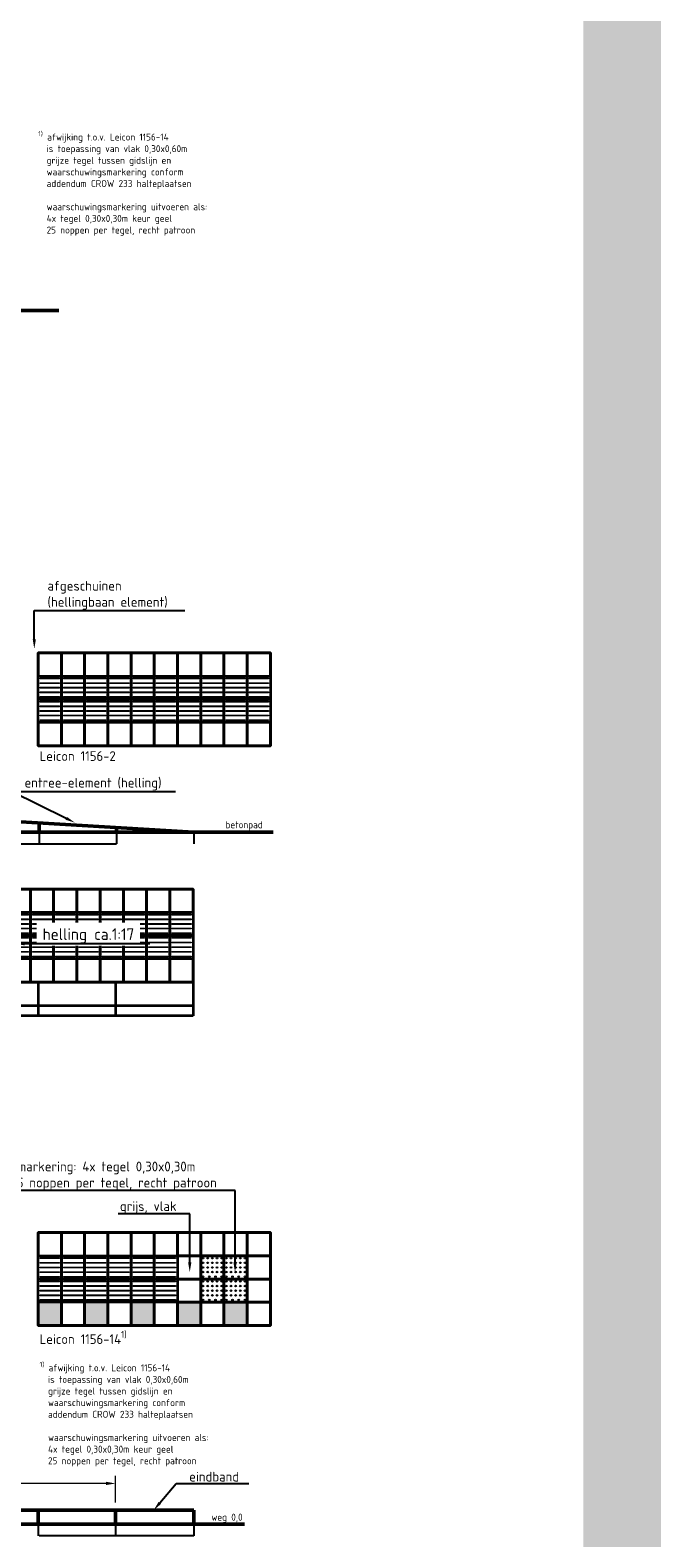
# Model space of a CAD drawing. Header units: metres. Extents: x -699 to 2316, y -1199 to 781.
# Tile 513 of 593: x 1092.32 to 1100.46, y -266.03 to -246.56. Entities that reach past the tile are written whole.
import ezdxf
from ezdxf import colors
from ezdxf.entities.mleader import LeaderData, LeaderLine
from ezdxf.enums import TextEntityAlignment as Align
from ezdxf.math import Vec2, Vec3

# ---------------------------------------------------------------- set-up
doc = ezdxf.new("R2010")
doc.units = ezdxf.units.M
doc.header["$PDMODE"] = 1
doc.linetypes.add('NLCS-HIDDEN', pattern=[4, 2, -2])
for name, color, linetype, lineweight in [('N-WE-VH-KANTOPSLUITING-G', 251, 'Continuous', 35), ('N-WE-VH-KANTOPSLUITING_ELEMENT_PERRONBAND-G', 252, 'Continuous', 35), ('N-WE-VH-KANTOPSLUITING_ELEMENT_PERRONBAND-GD', 252, 'Continuous', 50), ('N-WE-VH-KANTOPSLUITING_ELEMENT_PERRONBAND-GN', 252, 'NLCS-HIDDEN', 25), ('N-WE-VH-KANTVERHARDING-GD', 210, 'Continuous', 50), ('N-WE-VH-VERHARDING_TEGEL-G', 252, 'Continuous', 35), ('X-XX-AL-M', 7, 'Continuous', 18), ('X-XX-AL-T18', 10, 'Continuous', 18), ('X-XX-AL-T25', 7, 'Continuous', 25)]:
    doc.layers.add(name, color=color, linetype=linetype, lineweight=lineweight)
doc.layers.add('X-XX-AL-TEKENBLAD_VIEWPORT-G', color=7, linetype='Continuous', lineweight=18, plot=False)
doc.styles.add('NLCS-ISO', font='NLCS-ISO.ttf')
doc.styles.add('NLCS-ISO-M100-T25', font='NLCS-ISO.ttf', dxfattribs={"height": 0.25})
doc.styles.add('NLCS-ISO-M50-T25', font='NLCS-ISO.ttf', dxfattribs={"height": 0.125})
doc.dimstyles.new('NLCS-M50-T25-PIJL_A_L2_H2', dxfattribs={"dimscale": 0.05, "dimtxt": 2.5, "dimasz": 2.5, "dimexe": 2, "dimexo": 2, "dimgap": 0.7, "dimtad": 1, "dimzin": 0, "dimdsep": 46, "dimtxsty": 'NLCS-ISO-M50-T25', "dimcen": 0, "dimdle": 2, "dimclrd": 256, "dimclre": 256, "dimclrt": 256, "dimazin": 0, "dimtfac": 1, "dimtdec": 3, "dimtofl": 0, "dimtmove": 0, "dimatfit": 3, "dimfxl": 2, "dimtfillclr": 256, "dimtolj": 1, "dimtzin": 0, "dimlwd": -1, "dimlwe": -1, "dimarcsym": 0})

# ---------------------------------------------------------------- blocks, each defined once
blk = doc.blocks.new('tegelsgrijs')
for points in [[(-0.3, 0), (0, 0), (0, 0.3), (-0.3, 0.3)], [(0, 0), (0.3, 0), (0.3, 0.3), (0, 0.3)]]:
    blk.add_lwpolyline(points, close=True)
blk = doc.blocks.new('geleiderlijn')
for points in [[(0, 0), (0.3, 0), (0.3, 0.3), (0, 0.3)], [(0, -0.3), (0.3, -0.3), (0.3, 0), (0, 0)]]:
    blk.add_lwpolyline(points, close=True)
at = {"lineweight": 9}
for points in [[(0.025, 0.265), (0.275, 0.265), (0.275, 0.275), (0.025, 0.275)], [(0.025, 0.205), (0.275, 0.205), (0.275, 0.215), (0.025, 0.215)], [(0.025, 0.145), (0.275, 0.145), (0.275, 0.155), (0.025, 0.155)], [(0.025, 0.085), (0.275, 0.085), (0.275, 0.095), (0.025, 0.095)], [(0.025, 0.025), (0.275, 0.025), (0.275, 0.035), (0.025, 0.035)], [(0.025, -0.035), (0.275, -0.035), (0.275, -0.025), (0.025, -0.025)], [(0.025, -0.095), (0.275, -0.095), (0.275, -0.085), (0.025, -0.085)], [(0.025, -0.155), (0.275, -0.155), (0.275, -0.145), (0.025, -0.145)], [(0.025, -0.215), (0.275, -0.215), (0.275, -0.205), (0.025, -0.205)], [(0.025, -0.275), (0.275, -0.275), (0.275, -0.265), (0.025, -0.265)]]:
    blk.add_lwpolyline(points, close=True, dxfattribs=at)
blk = doc.blocks.new('LPP_07')
at = {"layer": 'N-WE-VH-VERHARDING_TEGEL-G', "color": 7}
blk.add_lwpolyline([(0, 1.2), (3, 1.2), (3, 0), (0, 0)], close=True, dxfattribs=at)
at = {"layer": 'N-WE-VH-VERHARDING_TEGEL-G'}
for p in [(0.3, 0.9), (0.9, 0.9), (1.5, 0.9), (2.1, 0.9), (2.7, 0.9), (0.3, 0), (0.9, 0), (1.5, 0), (2.1, 0), (2.7, 0)]:
    blk.add_blockref('tegelsgrijs', p, dxfattribs=at)
at = {"layer": 'N-WE-VH-VERHARDING_TEGEL-G', "xscale": -1}
for p in [(0.3, 0.6), (0.6, 0.6), (0.9, 0.6), (1.2, 0.6), (1.5, 0.6), (1.8, 0.6), (2.1, 0.6), (2.4, 0.6), (2.7, 0.6), (3, 0.6)]:
    blk.add_blockref('geleiderlijn', p, dxfattribs=at)
blk = doc.blocks.new('zwartwittegels')
at = {"layer": 'N-WE-VH-VERHARDING_TEGEL-G'}
blk.add_hatch(color=256, dxfattribs=at).paths.add_polyline_path([(-0.3, 0), (0, 0), (0, 0.3), (-0.3, 0.3)])
for points in [[(-0.3, 0), (0, 0), (0, 0.3), (-0.3, 0.3)], [(0, 0), (0.3, 0), (0.3, 0.3), (0, 0.3)]]:
    blk.add_lwpolyline(points, close=True)
blk = doc.blocks.new('instapmarkering')
at = {"layer": 'N-WE-VH-VERHARDING_TEGEL-G', "lineweight": 9}
h = blk.add_hatch(dxfattribs=at)
h.set_pattern_fill('ANSI31', color=256, scale=0.008, style=0)
h.set_pattern_definition([(45, (-1022.894947, 281.797257), (-0.01796051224, 0.01796051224), [])])
h.paths.add_polyline_path([(-0.42, 0.27), (-0.18, 0.27), (-0.18, 0.03), (-0.42, 0.03)])
h = blk.add_hatch(dxfattribs=at)
h.set_pattern_fill('ANSI31', color=256, scale=0.008, style=0)
h.set_pattern_definition([(45, (-1023.194947, 281.797257), (-0.01796051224, 0.01796051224), [])])
h.paths.add_polyline_path([(-0.12, 0.27), (0.12, 0.27), (0.12, 0.03), (-0.12, 0.03)])
h = blk.add_hatch(dxfattribs=at)
h.set_pattern_fill('ANSI31', color=256, scale=0.008, style=0)
h.set_pattern_definition([(45, (-1023.494947, 281.797257), (-0.01796051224, 0.01796051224), [])])
h.paths.add_polyline_path([(0.18, 0.27), (0.42, 0.27), (0.42, 0.03), (0.18, 0.03)])
h = blk.add_hatch(dxfattribs=at)
h.set_pattern_fill('ANSI31', color=256, scale=0.008, style=0)
h.set_pattern_definition([(45, (-1022.894947, 281.497257), (-0.01796051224, 0.01796051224), [])])
h.paths.add_polyline_path([(-0.42, -0.03), (-0.18, -0.03), (-0.18, -0.27), (-0.42, -0.27)])
h = blk.add_hatch(dxfattribs=at)
h.set_pattern_fill('ANSI31', color=256, scale=0.008, style=0)
h.set_pattern_definition([(45, (-1023.194947, 281.497257), (-0.01796051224, 0.01796051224), [])])
h.paths.add_polyline_path([(-0.12, -0.03), (0.12, -0.03), (0.12, -0.27), (-0.12, -0.27)])
h = blk.add_hatch(dxfattribs=at)
h.set_pattern_fill('ANSI31', color=256, scale=0.008, style=0)
h.set_pattern_definition([(45, (-1023.494947, 281.497257), (-0.01796051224, 0.01796051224), [])])
h.paths.add_polyline_path([(0.18, -0.03), (0.42, -0.03), (0.42, -0.27), (0.18, -0.27)])
at = {"layer": 'N-WE-VH-VERHARDING_TEGEL-G'}
for points in [[(-0.15, 0), (-0.45, 0), (-0.45, 0.3), (-0.15, 0.3)], [(0.15, 0), (-0.15, 0), (-0.15, 0.3), (0.15, 0.3)], [(0.45, 0), (0.15, 0), (0.15, 0.3), (0.45, 0.3)], [(-0.15, -0.3), (-0.45, -0.3), (-0.45, 0), (-0.15, 0)], [(0.15, -0.3), (-0.15, -0.3), (-0.15, 0), (0.15, 0)], [(0.45, -0.3), (0.15, -0.3), (0.15, 0), (0.45, 0)]]:
    blk.add_lwpolyline(points, close=True, dxfattribs=at)
blk = doc.blocks.new('LPP_03')
at = {"layer": 'N-WE-VH-KANTOPSLUITING_ELEMENT_PERRONBAND-G', "color": 7}
blk.add_lwpolyline([(0, 1.2), (3, 1.2), (3, 0), (0, 0)], close=True, dxfattribs=at)
at = {"layer": 'N-WE-VH-KANTOPSLUITING_ELEMENT_PERRONBAND-G'}
for name, p in [('tegelsgrijs', (0.3, 0.9)), ('tegelsgrijs', (0.9, 0.9)), ('tegelsgrijs', (1.5, 0.9)), ('tegelsgrijs', (2.1, 0.9)), ('tegelsgrijs', (2.7, 0.9)), ('instapmarkering', (0.75, 0.6)), ('zwartwittegels', (0.3, 0)), ('zwartwittegels', (0.9, 0)), ('zwartwittegels', (1.5, 0)), ('zwartwittegels', (2.1, 0)), ('zwartwittegels', (2.7, 0))]:
    blk.add_blockref(name, p, dxfattribs=at)
at = {"layer": 'N-WE-VH-KANTOPSLUITING_ELEMENT_PERRONBAND-G', "rotation": 90}
blk.add_blockref('tegelsgrijs', (0.3, 0.6), dxfattribs=at)
at = {"layer": 'N-WE-VH-KANTOPSLUITING_ELEMENT_PERRONBAND-G', "xscale": -1}
for p in [(1.5, 0.6), (1.8, 0.6), (2.1, 0.6), (2.4, 0.6), (2.7, 0.6), (3, 0.6)]:
    blk.add_blockref('geleiderlijn', p, dxfattribs=at)
blk = doc.blocks.new('LPP_02')
at = {"layer": 'N-WE-VH-VERHARDING_TEGEL-G', "color": 7}
blk.add_lwpolyline([(0, 1.2), (3, 1.2), (3, 0), (0, 0)], close=True, dxfattribs=at)
at = {"layer": 'N-WE-VH-VERHARDING_TEGEL-G'}
for name, p in [('tegelsgrijs', (0.3, 0.9)), ('tegelsgrijs', (0.9, 0.9)), ('tegelsgrijs', (1.5, 0.9)), ('tegelsgrijs', (2.1, 0.9)), ('tegelsgrijs', (2.7, 0.9)), ('zwartwittegels', (0.3, 0)), ('zwartwittegels', (0.9, 0)), ('zwartwittegels', (1.5, 0)), ('zwartwittegels', (2.1, 0)), ('zwartwittegels', (2.7, 0))]:
    blk.add_blockref(name, p, dxfattribs=at)
at = {"layer": 'N-WE-VH-VERHARDING_TEGEL-G', "xscale": -1}
for p in [(0.3, 0.6), (0.6, 0.6), (0.9, 0.6), (1.2, 0.6), (1.5, 0.6), (1.8, 0.6), (2.1, 0.6), (2.4, 0.6), (2.7, 0.6), (3, 0.6)]:
    blk.add_blockref('geleiderlijn', p, dxfattribs=at)
blk = doc.blocks.new('waarschuwingsmarkering (horizontaal)')
for points in [[(-0.3, 0), (0, 0), (0, 0.3), (-0.3, 0.3)], [(0, 0), (0.3, 0), (0.3, 0.3), (0, 0.3)], [(-0.3, -0.3), (0, -0.3), (0, 0), (-0.3, 0)], [(0, -0.3), (0.3, -0.3), (0.3, 0), (0, 0)]]:
    blk.add_lwpolyline(points, close=True)
at = {"color": 8, "lineweight": 5}
for centre in [(-0.27, 0.27), (-0.27, 0.21), (-0.21, 0.27), (-0.21, 0.21), (-0.15, 0.27), (-0.15, 0.21), (-0.09, 0.27), (-0.09, 0.21), (-0.03, 0.27), (-0.03, 0.21), (0.03, 0.27), (0.03, 0.21), (0.09, 0.27), (0.09, 0.21), (0.15, 0.27), (0.15, 0.21), (0.21, 0.27), (0.21, 0.21), (0.27, 0.27), (0.27, 0.21), (-0.27, 0.15), (-0.27, 0.09), (-0.27, 0.03), (-0.21, 0.15), (-0.21, 0.09), (-0.19, 0.03), (-0.15, 0.15), (-0.15, 0.09), (-0.11, 0.03), (-0.09, 0.15), (-0.09, 0.09), (-0.03, 0.15), (-0.03, 0.09), (-0.03, 0.03), (0.03, 0.15), (0.03, 0.09), (0.03, 0.03), (0.09, 0.15), (0.09, 0.09), (0.11, 0.03), (0.15, 0.15), (0.15, 0.09), (0.19, 0.03), (0.21, 0.15), (0.21, 0.09), (0.27, 0.15), (0.27, 0.09), (0.27, 0.03), (-0.27, -0.03), (-0.27, -0.09), (-0.27, -0.15), (-0.21, -0.03), (-0.21, -0.09), (-0.21, -0.15), (-0.15, -0.03), (-0.15, -0.09), (-0.15, -0.15), (-0.09, -0.03), (-0.09, -0.09), (-0.09, -0.15), (-0.03, -0.03), (-0.03, -0.09), (-0.03, -0.15), (0.03, -0.03), (0.03, -0.09), (0.03, -0.15), (0.09, -0.03), (0.09, -0.09), (0.09, -0.15), (0.15, -0.03), (0.15, -0.09), (0.15, -0.15), (0.21, -0.03), (0.21, -0.09), (0.21, -0.15), (0.27, -0.03), (0.27, -0.09), (0.27, -0.15), (-0.27, -0.21), (-0.27, -0.27), (-0.21, -0.21), (-0.19, -0.27), (-0.15, -0.21), (-0.11, -0.27), (-0.09, -0.21), (-0.03, -0.21), (-0.03, -0.27), (0.03, -0.21), (0.03, -0.27), (0.09, -0.21), (0.11, -0.27), (0.15, -0.21), (0.19, -0.27), (0.21, -0.21), (0.27, -0.21), (0.27, -0.27)]:
    blk.add_circle(centre, 0.01, dxfattribs=at)
blk = doc.blocks.new('LPP_04')
at = {"layer": 'N-WE-VH-VERHARDING_TEGEL-G', "color": 7}
blk.add_lwpolyline([(0, 1.2), (3, 1.2), (3, 0), (0, 0)], close=True, dxfattribs=at)
at = {"layer": 'N-WE-VH-KANTOPSLUITING_ELEMENT_PERRONBAND-G', "lineweight": 9}
blk.add_blockref('waarschuwingsmarkering (horizontaal)', (2.4, 0.6), dxfattribs=at)
at = {"layer": 'N-WE-VH-VERHARDING_TEGEL-G'}
for name, p in [('tegelsgrijs', (0.3, 0.9)), ('tegelsgrijs', (0.9, 0.9)), ('tegelsgrijs', (1.5, 0.9)), ('tegelsgrijs', (2.1, 0.9)), ('tegelsgrijs', (2.7, 0.9)), ('zwartwittegels', (0.3, 0)), ('zwartwittegels', (0.9, 0)), ('zwartwittegels', (1.5, 0)), ('zwartwittegels', (2.1, 0)), ('zwartwittegels', (2.7, 0))]:
    blk.add_blockref(name, p, dxfattribs=at)
at = {"layer": 'N-WE-VH-VERHARDING_TEGEL-G', "xscale": -1}
for p in [(0.3, 0.6), (0.6, 0.6), (0.9, 0.6), (1.2, 0.6), (1.5, 0.6), (1.8, 0.6)]:
    blk.add_blockref('geleiderlijn', p, dxfattribs=at)
at = {"layer": 'N-WE-VH-VERHARDING_TEGEL-G', "rotation": 90}
for p in [(2.1, 0.6), (3, 0.6)]:
    blk.add_blockref('tegelsgrijs', p, dxfattribs=at)
blk = doc.blocks.new('*D2317')
at = {"layer": 'Defpoints', "color": 0, "transparency": 16777216}
for p in [(1082.422, -265.325), (1082.422, -265.672), (1093.422, -265.672)]:
    blk.add_point(p, dxfattribs=at)
at = {"layer": 'X-XX-AL-M', "transparency": 16777216}
for p, q in [((1082.422, -265.572), (1082.422, -265.225)), ((1093.422, -265.572), (1093.422, -265.225)), ((1093.297, -265.325), (1082.547, -265.325))]:
    blk.add_line(p, q, dxfattribs=at)
for points in [[(1082.547, -265.304), (1082.547, -265.346), (1082.422, -265.325)], [(1093.297, -265.304), (1093.297, -265.346), (1093.422, -265.325)]]:
    blk.add_solid(points, dxfattribs=at)
at = {"layer": 'X-XX-AL-M', "transparency": 16777216, "insert": (1087.922, -265.228), "char_height": 0.125, "attachment_point": 5, "style": 'NLCS-ISO-M50-T25'}
blk.add_mtext('\\A1;11 stuks basiselementen', dxfattribs=at)
blk = doc.blocks.new('perron-04')
at = {"layer": 'N-WE-VH-KANTOPSLUITING-G'}
for p, q in [((-15, 0.435), (0, 0.435)), ((-15, 0.435), (-15, 0)), ((-14, 0.435), (-14, 0)), ((-13, 0.435), (-13, 0)), ((-12, 0.435), (-12, 0)), ((-11, 0.435), (-11, 0)), ((-10, 0.435), (-10, 0)), ((-9, 0.435), (-9, 0)), ((-8, 0.435), (-8, 0)), ((-7, 0.435), (-7, 0)), ((-6, 0.435), (-6, 0)), ((-5, 0.435), (-5, 0)), ((-4, 0.435), (-4, 0)), ((-3, 0.435), (-3, 0)), ((-2, 0.435), (-2, 0)), ((-1, 0.435), (-1, 0)), ((0, 0.435), (0, 0)), ((-15, 0), (-11, 0)), ((-14.85, 0.127), (-11, 0.127)), ((0, 0.127), (-11, 0.127)), ((0, 0), (-11, 0))]:
    blk.add_line(p, q, dxfattribs=at)
for centre in [(-14.85, 0.277), (-14.85, 0.15)]:
    blk.add_arc(centre, 0.15, 180, 270, dxfattribs=at)
at = {"layer": 'N-WE-VH-VERHARDING_TEGEL-G'}
for name, p in [('LPP_03', (-15, 0.435)), ('LPP_02', (-12, 0.435)), ('LPP_02', (-9, 0.435)), ('LPP_02', (-6, 0.435)), ('LPP_07', (-3, 0.435))]:
    blk.add_blockref(name, p, dxfattribs=at)
at = {"layer": 'X-XX-AL-T25'}
ml = blk.add_multileader_mtext('Standard', dxfattribs=at)
ml.set_content('helling ca.1:17', color=256, style='NLCS-ISO-M100-T25')
ml.set_leader_properties(color=256, linetype='ByLayer', lineweight=-1)
ml.build(insert=Vec2(0, 0))
ml.multileader.update_dxf_attribs({"text_left_attachment_type": 5, "text_right_attachment_type": 5, "dogleg_length": 0.25, "arrow_head_size": 0.15})
ctx = ml.context
ctx.base_point, ctx.char_height, ctx.arrow_head_size, ctx.landing_gap_size, ctx.plane_origin = Vec3(-1.998, 0.933), 0.15, 0.15, 0.054, Vec3(-564.397, 145.691)
ctx.left_attachment, ctx.right_attachment = 5, 5
notes = []
notes.append((ctx, [(0, (1, 1, 0), (-2.016, 0.933), (1, 0), 0.0189, [(0, [(-2.324, 0.933)], 0, [])])]))
ctx.mtext.insert, ctx.mtext.flow_direction = Vec3(-1.944, 1.128), 5
ctx.mtext.has_bg_fill, ctx.mtext.bg_color, ctx.mtext.bg_scale_factor, ctx.mtext.bg_transparency, ctx.mtext.use_window_bg_color = 1, -1027028792, 1.5, 0, 1
for ctx, leaders in notes:
    for number, flags, end, landing, length, lines in leaders:
        leader = LeaderData()
        leader.index, (leader.has_last_leader_line, leader.has_dogleg_vector, leader.attachment_direction) = number, flags
        leader.last_leader_point, leader.dogleg_vector, leader.dogleg_length = Vec3(end), Vec3(landing), length
        for number, points, colour, breaks in lines:
            line = LeaderLine()
            line.index, line.vertices, line.color, line.breaks = number, Vec3.list(points), colors.encode_raw_color(colour), breaks
            leader.lines.append(line)
        ctx.leaders.append(leader)

msp = doc.modelspace()

# ---------------------------------------------------------------- linework, layer by layer
at = {"layer": 'N-WE-VH-KANTOPSLUITING_ELEMENT_PERRONBAND-GD'}
for p, q in [((1091.4323, -256.7368), (1094.4328, -256.9168)), ((1092.4328, -256.7968), (1092.4328, -256.9168)), ((1093.4328, -256.8568), (1093.4328, -256.9168)), ((1094.4328, -265.6718), (1082.422, -265.6718)), ((1092.422, -265.6718), (1092.422, -265.8518)), ((1093.422, -265.6718), (1093.422, -265.8518)), ((1094.4319, -265.6718), (1094.4328, -265.8518))]:
    msp.add_line(p, q, dxfattribs=at)
at = {"layer": 'N-WE-VH-KANTOPSLUITING_ELEMENT_PERRONBAND-GN'}
for p, q in [((1092.4328, -256.9168), (1092.4328, -257.0668)), ((1093.4328, -256.9168), (1093.4328, -257.0668)), ((1094.4328, -256.9168), (1094.4328, -257.0668)), ((1091.4323, -257.0668), (1094.4328, -257.0668)), ((1092.422, -265.8518), (1092.422, -266.0018)), ((1093.422, -265.8518), (1093.422, -266.0018)), ((1094.4319, -265.8518), (1094.4328, -266.0018)), ((1094.4328, -266.0018), (1082.422, -266.0018))]:
    msp.add_line(p, q, dxfattribs=at)
at = {"layer": 'N-WE-VH-KANTVERHARDING-GD'}
for p, q in [((1078.7668, -250.1818), (1092.6872, -250.1818)), ((1078.7668, -256.9168), (1095.4566, -256.9168)), ((1095.0876, -265.8518), (1078.3977, -265.8518))]:
    msp.add_line(p, q, dxfattribs=at)
at = {"layer": 'X-XX-AL-TEKENBLAD_VIEWPORT-G', "color": 3, "const_width": 1}
msp.add_lwpolyline([(749.0799, -298.1762), (1099.9642, -298.1762), (1099.9642, -17.5014), (749.0799, -17.5014)], close=True, dxfattribs=at)

# ---------------------------------------------------------------- block references
for name, p in [('LPP_07', (1092.4215, -255.8018)), ('LPP_04', (1092.4215, -263.2868))]:
    msp.add_blockref(name, p)

# ---------------------------------------------------------------- texts
at = {"layer": 'X-XX-AL-T18', "style": 'NLCS-ISO'}
for s, p in [('betonpad', (1094.8409, -256.8932)), ('weg 0,0', (1094.6584, -265.8329))]:
    msp.add_text(s, height=0.09, dxfattribs=at).set_placement(p, align=Align.BOTTOM_LEFT)
at = {"layer": 'X-XX-AL-T18', "char_height": 0.09, "width": 4.14982, "attachment_point": 1, "style": 'NLCS-ISO'}
for insert in [(1092.4215, -247.8668), (1092.4395, -263.7568)]:
    msp.add_mtext('\\A1;{\\H0.7x;\\S1)^ ;} afwijking t.o.v. Leicon 1156-14\\P  is toepassing van vlak 0,30x0,60m\\P  grijze tegel tussen gidslijn en \\P  waarschuwingsmarkering conform\\P  addendum CROW 233 halteplaatsen\\P\\P  waarschuwingsmarkering uitvoeren als: \\P  4x tegel 0,30x0,30m keur geel\\P  25 noppen per tegel, recht patroon', dxfattribs=dict(at, insert=insert))
at = {"layer": 'X-XX-AL-T25', "char_height": 0.125, "attachment_point": 1, "style": 'NLCS-ISO-M50-T25'}
for s, insert, width in [('Leicon 1156-2', (1092.4395, -255.8718), 1.55574), ('\\A1;Leicon 1156-14{\\H0.7x;\\S1)^ ;}', (1092.4395, -263.3568), 1.71855)]:
    msp.add_mtext(s, dxfattribs=dict(at, insert=insert, width=width))

# ---------------------------------------------------------------- dimensions: what is measured, and where the dimension line sits
at = {"layer": 'X-XX-AL-M'}
dim = msp.add_aligned_dim(p1=(1093.422, -265.6718), p2=(1082.422, -265.6718), distance=-0.3465, text='11 stuks basiselementen', dimstyle='NLCS-M50-T25-PIJL_A_L2_H2', dxfattribs=at)
dim.commit()
dim.dimension.update_dxf_attribs({"geometry": '*D2317', "text_midpoint": (1087.922, -265.2277)})

# ---------------------------------------------------------------- leaders
at = {"layer": 'X-XX-AL-T25'}
ml = msp.add_multileader_mtext('Standard', dxfattribs=at)
ml.set_content('afgeschuinen\\P(hellingbaan element)', color=256, style='NLCS-ISO-M50-T25')
ml.set_leader_properties(color=256, linetype='ByLayer', lineweight=-1)
ml.build(insert=Vec2(0, 0))
ml.multileader.update_dxf_attribs({"text_left_attachment_type": 5, "text_right_attachment_type": 5, "dogleg_length": 0.125, "arrow_head_size": 0.125})
ctx = ml.context
ctx.base_point, ctx.char_height, ctx.arrow_head_size, ctx.landing_gap_size, ctx.plane_origin = Vec3(1092.4965, -254.0565), 0.125, 0.125, 0.045, Vec3(75.3083, 26.0739)
ctx.left_attachment, ctx.right_attachment = 5, 5
notes = []
notes.append((ctx, [(0, (1, 1, 0), (1092.3715, -254.0565), (1, 0), 0.125, [(0, [(1092.3715, -254.5518)], 0, [])])]))
ctx.mtext.insert, ctx.mtext.flow_direction = Vec3(1092.5415, -253.6732), 5
ml = msp.add_multileader_mtext('Standard', dxfattribs=at)
ml.set_content('entree-element (helling)', color=256, style='NLCS-ISO-M50-T25')
ml.set_leader_properties(color=256, linetype='ByLayer', lineweight=-1)
ml.build(insert=Vec2(0, 0))
ml.multileader.update_dxf_attribs({"text_left_attachment_type": 5, "text_right_attachment_type": 5, "dogleg_length": 0.125, "arrow_head_size": 0.125})
ctx = ml.context
ctx.base_point, ctx.char_height, ctx.arrow_head_size, ctx.landing_gap_size, ctx.plane_origin = Vec3(1092.2009, -256.3903), 0.125, 0.125, 0.045, Vec3(149.2158, -17.5497)
ctx.left_attachment, ctx.right_attachment = 5, 5
notes.append((ctx, [(0, (1, 1, 0), (1092.0759, -256.3903), (1, 0), 0.125, [(0, [(1092.8967, -256.794)], 0, [])])]))
ctx.mtext.insert, ctx.mtext.flow_direction = Vec3(1092.2459, -256.2153), 5
ml = msp.add_multileader_mtext('Standard', dxfattribs=at)
ml.set_content('\\A1;waarschuwingsmarkering: 4x tegel 0,30x0,30m\\Pkeur geel,   25 noppen per tegel, recht patroon', color=256, style='NLCS-ISO-M50-T25')
ml.set_leader_properties(color=256, linetype='ByLayer', lineweight=-1)
ml.build(insert=Vec2(0, 0))
ml.multileader.update_dxf_attribs({"text_left_attachment_type": 5, "text_right_attachment_type": 5, "dogleg_length": 0.125, "arrow_head_size": 0.125})
ctx = ml.context
ctx.base_point, ctx.char_height, ctx.arrow_head_size, ctx.landing_gap_size, ctx.plane_origin = Vec3(1091.0367, -261.5415), 0.125, 0.125, 0.045, Vec3(2112.0274, 18.78)
ctx.left_attachment, ctx.right_attachment = 5, 5
notes.append((ctx, [(0, (1, 1, 0), (1094.9642, -261.5415), (-1, 0), 0.125, [(0, [(1094.9642, -262.5973)], 0, [])])]))
ctx.mtext.insert, ctx.mtext.flow_direction = Vec3(1091.0817, -261.1707), 5
ml = msp.add_multileader_mtext('Standard', dxfattribs=at)
ml.set_content('grijs, vlak', color=256, style='NLCS-ISO-M50-T25')
ml.set_leader_properties(color=256, linetype='ByLayer', lineweight=-1)
ml.build(insert=Vec2(0, 0))
ml.multileader.update_dxf_attribs({"text_left_attachment_type": 5, "text_right_attachment_type": 5, "dogleg_length": 0.125, "arrow_head_size": 0.125})
ctx = ml.context
ctx.base_point, ctx.char_height, ctx.arrow_head_size, ctx.landing_gap_size, ctx.plane_origin = Vec3(1093.433, -261.8457), 0.125, 0.125, 0.045, Vec3(2111.4425, 18.2847)
ctx.left_attachment, ctx.right_attachment = 5, 5
notes.append((ctx, [(0, (1, 1, 0), (1094.3792, -261.8457), (-1, 0), 0.125, [(0, [(1094.3792, -262.5973)], 0, [])])]))
ctx.mtext.insert, ctx.mtext.flow_direction = Vec3(1093.478, -261.6832), 5
ml = msp.add_multileader_mtext('Standard', dxfattribs=at)
ml.set_content('eindband', color=256, style='NLCS-ISO-M50-T25')
ml.set_leader_properties(color=256, linetype='ByLayer', lineweight=-1)
ml.build(insert=Vec2(0, 0))
ml.multileader.update_dxf_attribs({"text_left_attachment_type": 5, "text_right_attachment_type": 5, "dogleg_length": 0.125, "arrow_head_size": 0.125})
ctx = ml.context
ctx.base_point, ctx.char_height, ctx.arrow_head_size, ctx.landing_gap_size, ctx.plane_origin = Vec3(1094.3272, -265.3253), 0.125, 0.125, 0.045, Vec3(2035.5397, -25.692)
ctx.left_attachment, ctx.right_attachment = 5, 5
notes.append((ctx, [(1, (1, 1, 0), (1094.2022, -265.3253), (1, 0), 0.125, [(0, [(1093.913, -265.6718)], 0, [])])]))
ctx.mtext.insert, ctx.mtext.flow_direction = Vec3(1094.3722, -265.1753), 5
for ctx, leaders in notes:
    for number, flags, end, landing, length, lines in leaders:
        leader = LeaderData()
        leader.index, (leader.has_last_leader_line, leader.has_dogleg_vector, leader.attachment_direction) = number, flags
        leader.last_leader_point, leader.dogleg_vector, leader.dogleg_length = Vec3(end), Vec3(landing), length
        for number, points, colour, breaks in lines:
            line = LeaderLine()
            line.index, line.vertices, line.color, line.breaks = number, Vec3.list(points), colors.encode_raw_color(colour), breaks
            leader.lines.append(line)
        ctx.leaders.append(leader)

# ---------------------------------------------------------------- next in the draw order: block references
msp.add_blockref('perron-04', (1094.4215, -259.2868))

doc.saveas('drawing.dxf')
